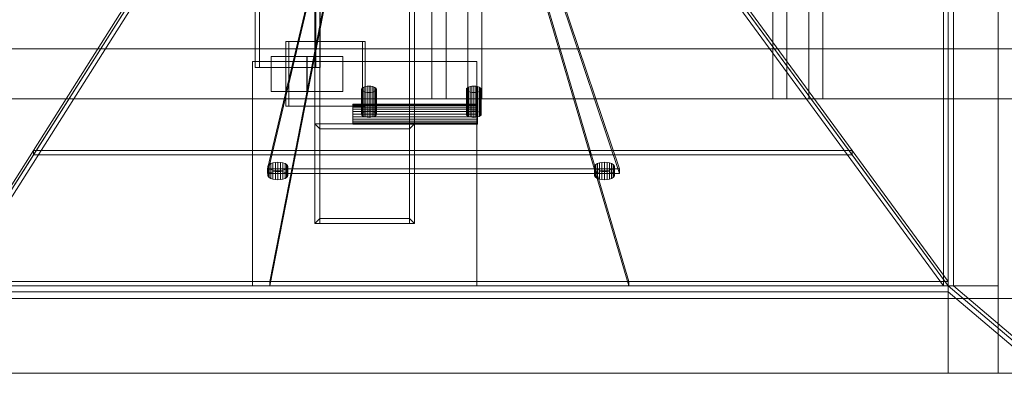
# Model space of a CAD drawing. Header units: millimetres. Extents: x -4395 to 65662, y -65530 to 6847.
# Tile 493 of 656: x 1730 to 2519, y -18672 to -18387. Entities that reach past the tile are written whole.
import ezdxf

# ---------------------------------------------------------------- set-up
doc = ezdxf.new("R2010")
doc.units = ezdxf.units.MM
for name, color, linetype, lineweight in [('superior_C01', 7, 'Continuous', 0), ('superior_tolva', 7, 'Continuous', 0), ('superior_tolva-C01', 7, 'Continuous', 0)]:
    doc.layers.add(name, color=color, linetype=linetype, lineweight=lineweight)

msp = doc.modelspace()

# ---------------------------------------------------------------- linework, layer by layer
at = {"layer": 'superior_C01'}
for p, q in [((1966.267, -17450), (1966.267, -18550)), ((1970.267, -18550), (1970.267, -17450)), ((2042.267, -17450), (2042.267, -18550)), ((2046.267, -18550), (2046.267, -17450)), ((2060.214, -17550), (2060.214, -18450)), ((2071.504, -18450), (2071.504, -17550)), ((2088.995, -18450), (2088.995, -17550)), ((2100.285, -17550), (2100.285, -18450)), ((2333.626, -17550), (2333.626, -18450)), ((2344.916, -18450), (2344.916, -17550)), ((2362.406, -18450), (2362.406, -17550)), ((2373.697, -17550), (2373.697, -18450)), ((1918.497, -17575), (1918.497, -18425)), ((1921.884, -18425), (1921.884, -17575)), ((1967.232, -18425), (1967.232, -17575)), ((1970.619, -17575), (1970.619, -18425)), ((2004.488, -18404), (1943.09, -18404)), ((1943.09, -18404), (1943.09, -18456)), ((1945.348, -18404), (1943.09, -18404)), ((1945.348, -18456), (1945.348, -18404)), ((1945.348, -18404), (2006.746, -18404)), ((2004.488, -18456), (2004.488, -18404)), ((2004.488, -18404), (2006.746, -18404)), ((2006.746, -18404), (2006.746, -18456)), ((2589.177, -18410), (1437.97, -18410)), ((1449.26, -18410), (2600.468, -18410)), ((2672.163, -18410), (1485.391, -18410)), ((1494.418, -18410), (2681.189, -18410)), ((1916.267, -18600), (1916.267, -18420)), ((1916.267, -18420), (2096.267, -18420)), ((1960.077, -18416), (1931.297, -18416)), ((1931.297, -18416), (1931.297, -18444)), ((1959.963, -18416), (1931.297, -18416)), ((1959.963, -18444), (1959.963, -18416)), ((1959.963, -18416), (1988.743, -18416)), ((1960.077, -18444), (1960.077, -18416)), ((1960.077, -18416), (1988.743, -18416)), ((1988.743, -18416), (1988.743, -18444)), ((2096.267, -18420), (2096.267, -18600)), ((1918.497, -18425), (1967.232, -18425)), ((1918.497, -18425), (1921.884, -18425)), ((1970.619, -18425), (1921.884, -18425)), ((1970.619, -18425), (1967.232, -18425)), ((1931.297, -18444), (1960.077, -18444)), ((1931.297, -18444), (1959.963, -18444)), ((1988.743, -18444), (1959.963, -18444)), ((1988.743, -18444), (1960.077, -18444)), ((1437.97, -18450), (2589.177, -18450)), ((1449.26, -18450), (2600.468, -18450)), ((1485.391, -18450), (2672.163, -18450)), ((1494.418, -18450), (2681.189, -18450)), ((2060.214, -18450), (2088.995, -18450)), ((2060.214, -18450), (2071.504, -18450)), ((2100.285, -18450), (2071.504, -18450)), ((2100.285, -18450), (2088.995, -18450)), ((2333.626, -18450), (2362.406, -18450)), ((2333.626, -18450), (2344.916, -18450)), ((2373.697, -18450), (2344.916, -18450)), ((2373.697, -18450), (2362.406, -18450)), ((1943.09, -18456), (2004.488, -18456)), ((1943.09, -18456), (1945.348, -18456)), ((2006.746, -18456), (1945.348, -18456)), ((2006.746, -18456), (2004.488, -18456)), ((2046.267, -18470), (1966.267, -18470)), ((1970.267, -18474), (1966.267, -18470)), ((1966.267, -18470), (1966.267, -18550)), ((2042.267, -18474), (1970.267, -18474)), ((1970.267, -18474), (1970.267, -18546)), ((2042.267, -18474), (2046.267, -18470)), ((2042.267, -18546), (2042.267, -18474)), ((2046.267, -18550), (2046.267, -18470)), ((1966.267, -18550), (1970.267, -18546)), ((1970.267, -18546), (2042.267, -18546)), ((2042.267, -18546), (2046.267, -18550)), ((1966.267, -18550), (2046.267, -18550)), ((1966.267, -18550), (1970.267, -18550)), ((2042.267, -18550), (1970.267, -18550)), ((2042.267, -18550), (2046.267, -18550)), ((2096.267, -18600), (1916.267, -18600))]:
    msp.add_line(p, q, dxfattribs=at)
at = {"layer": 'superior_tolva'}
for p, q in [((2474.2, -18670), (2474.2, -17330)), ((2514.2, -17330), (2514.2, -18670)), ((2474.2, -17400), (2474.2, -18600)), ((2478.335, -18600), (2478.335, -17400)), ((1634.2, -18600), (2514.2, -18600)), ((2474.2, -18600), (1674.2, -18600)), ((2474.2, -18600), (3799.2, -19725)), ((2478.335, -18600), (2474.2, -18600)), ((2474.2, -18600), (2474.2, -18604.636)), ((3803.335, -19725), (2478.335, -18600)), ((2514.2, -18600), (2514.2, -18670)), ((1634.2, -18610), (3614.2, -18610)), ((1674.2, -18604.636), (2474.2, -18604.636)), ((2474.2, -18604.636), (3799.2, -19729.636)), ((1634.2, -18670), (3614.2, -18670)), ((2514.2, -18670), (1634.2, -18670)), ((2514.2, -18670), (2474.2, -18670))]:
    msp.add_line(p, q, dxfattribs=at)
at = {"layer": 'superior_tolva-C01'}
for p, q in [((2470.459, -18600), (2470.459, -17400)), ((2474.2, -17400), (2474.2, -18600)), ((1911.451, -18225), (1674.2, -18600)), ((1678.039, -18600), (1915.29, -18225)), ((2195.657, -18225), (2470.459, -18600)), ((2474.2, -18600), (2199.398, -18225)), ((1928.389, -18506.25), (1963.891, -18356.25)), ((2160.101, -18356.25), (2210.623, -18506.25)), ((1821.236, -18363.864), (1740.571, -18491.364)), ((1963.891, -18359.88), (1928.389, -18509.88)), ((1950.691, -18491.364), (1975.645, -18363.864)), ((2149.35, -18363.924), (2187.071, -18491.424)), ((2210.623, -18509.88), (2160.101, -18359.88)), ((2397.191, -18491.424), (2303.758, -18363.924)), ((1740.63, -18495), (1821.296, -18367.5)), ((1975.704, -18367.5), (1950.75, -18495)), ((2187.135, -18495), (2149.414, -18367.5)), ((2303.823, -18367.5), (2397.255, -18495)), ((2003.973, -18441.728), (2003.768, -18442.38)), ((2003.768, -18442.38), (2003.973, -18443.032)), ((2003.768, -18462.345), (2003.768, -18442.38)), ((2004.572, -18441.12), (2003.973, -18441.728)), ((2003.973, -18441.728), (2003.973, -18461.693)), ((2003.973, -18443.032), (2004.572, -18443.64)), ((2003.973, -18443.032), (2003.973, -18462.997)), ((2005.525, -18440.598), (2004.572, -18441.12)), ((2004.572, -18441.12), (2004.572, -18461.085)), ((2004.572, -18443.64), (2005.525, -18444.162)), ((2004.572, -18443.64), (2004.572, -18463.605)), ((2006.768, -18440.197), (2005.525, -18440.598)), ((2005.525, -18440.598), (2005.525, -18460.563)), ((2005.525, -18444.162), (2006.768, -18444.563)), ((2005.525, -18444.162), (2005.525, -18464.127)), ((2008.215, -18439.946), (2006.768, -18440.197)), ((2006.768, -18440.197), (2006.768, -18460.162)), ((2009.768, -18439.86), (2008.215, -18439.946)), ((2008.215, -18439.946), (2008.215, -18459.911)), ((2011.321, -18439.946), (2009.768, -18439.86)), ((2009.768, -18439.86), (2009.768, -18459.825)), ((2012.768, -18440.197), (2011.321, -18439.946)), ((2011.321, -18439.946), (2011.321, -18459.911)), ((2014.011, -18440.598), (2012.768, -18440.197)), ((2012.768, -18440.197), (2012.768, -18460.162)), ((2012.768, -18444.563), (2014.011, -18444.162)), ((2014.964, -18441.12), (2014.011, -18440.598)), ((2014.011, -18440.598), (2014.011, -18460.563)), ((2014.011, -18444.162), (2014.964, -18443.64)), ((2014.011, -18444.162), (2014.011, -18464.127)), ((2015.564, -18441.728), (2014.964, -18441.12)), ((2014.964, -18441.12), (2014.964, -18461.085)), ((2014.964, -18443.64), (2015.564, -18443.032)), ((2014.964, -18443.64), (2014.964, -18463.605)), ((2015.768, -18442.38), (2015.564, -18441.728)), ((2015.564, -18441.728), (2015.564, -18461.693)), ((2015.564, -18443.032), (2015.768, -18442.38)), ((2015.564, -18443.032), (2015.564, -18462.997)), ((2015.768, -18442.38), (2015.768, -18462.345)), ((2088.014, -18441.728), (2087.81, -18442.38)), ((2087.81, -18442.38), (2088.014, -18443.032)), ((2087.81, -18462.345), (2087.81, -18442.38)), ((2088.614, -18441.12), (2088.014, -18441.728)), ((2088.014, -18441.728), (2088.014, -18461.693)), ((2088.014, -18443.032), (2088.614, -18443.64)), ((2088.014, -18443.032), (2088.014, -18462.997)), ((2089.567, -18440.598), (2088.614, -18441.12)), ((2088.614, -18441.12), (2088.614, -18461.085)), ((2088.614, -18443.64), (2089.567, -18444.162)), ((2088.614, -18443.64), (2088.614, -18463.605)), ((2090.81, -18440.197), (2089.567, -18440.598)), ((2089.567, -18440.598), (2089.567, -18460.563)), ((2089.567, -18444.162), (2090.81, -18444.563)), ((2089.567, -18444.162), (2089.567, -18464.127)), ((2092.257, -18439.946), (2090.81, -18440.197)), ((2090.81, -18440.197), (2090.81, -18460.162)), ((2093.81, -18439.86), (2092.257, -18439.946)), ((2092.257, -18439.946), (2092.257, -18459.911)), ((2095.363, -18439.946), (2093.81, -18439.86)), ((2093.81, -18439.86), (2093.81, -18459.825)), ((2096.81, -18440.197), (2095.363, -18439.946)), ((2095.363, -18439.946), (2095.363, -18459.911)), ((2098.053, -18440.598), (2096.81, -18440.197)), ((2096.81, -18440.197), (2096.81, -18460.162)), ((2096.81, -18444.563), (2098.053, -18444.162)), ((2099.006, -18441.12), (2098.053, -18440.598)), ((2098.053, -18440.598), (2098.053, -18460.563)), ((2098.053, -18444.162), (2099.006, -18443.64)), ((2098.053, -18444.162), (2098.053, -18464.127)), ((2099.606, -18441.728), (2099.006, -18441.12)), ((2099.006, -18441.12), (2099.006, -18461.085)), ((2099.006, -18443.64), (2099.606, -18443.032)), ((2099.006, -18443.64), (2099.006, -18463.605)), ((2099.81, -18442.38), (2099.606, -18441.728)), ((2099.606, -18441.728), (2099.606, -18461.693)), ((2099.606, -18443.032), (2099.81, -18442.38)), ((2099.606, -18443.032), (2099.606, -18462.997)), ((2099.81, -18442.38), (2099.81, -18462.345)), ((2006.768, -18444.563), (2008.215, -18444.814)), ((2006.768, -18444.563), (2006.768, -18464.528)), ((2008.215, -18444.814), (2009.768, -18444.9)), ((2008.215, -18444.814), (2008.215, -18464.779)), ((2009.768, -18444.9), (2011.321, -18444.814)), ((2009.768, -18444.9), (2009.768, -18464.865)), ((2011.321, -18444.814), (2012.768, -18444.563)), ((2011.321, -18444.814), (2011.321, -18464.779)), ((2012.768, -18444.563), (2012.768, -18464.528)), ((2090.81, -18444.563), (2092.257, -18444.814)), ((2090.81, -18444.563), (2090.81, -18464.528)), ((2092.257, -18444.814), (2093.81, -18444.9)), ((2092.257, -18444.814), (2092.257, -18464.779)), ((2093.81, -18444.9), (2095.363, -18444.814)), ((2093.81, -18444.9), (2093.81, -18464.865)), ((2095.363, -18444.814), (2096.81, -18444.563)), ((2095.363, -18444.814), (2095.363, -18464.779)), ((2096.81, -18444.563), (2096.81, -18464.528)), ((1996.771, -18454.618), (1996.771, -18454.345)), ((1996.771, -18454.345), (2096.771, -18454.345)), ((1996.771, -18455.417), (1996.771, -18454.618)), ((1996.771, -18454.618), (2096.771, -18454.618)), ((1996.771, -18456.688), (1996.771, -18455.417)), ((1996.771, -18455.417), (2096.771, -18455.417)), ((1996.771, -18458.345), (1996.771, -18456.688)), ((1996.771, -18456.688), (2096.771, -18456.688)), ((1996.771, -18460.274), (1996.771, -18458.345)), ((1996.771, -18458.345), (2096.771, -18458.345)), ((1996.771, -18462.345), (1996.771, -18460.274)), ((1996.771, -18460.274), (2096.771, -18460.274)), ((2005.525, -18460.563), (2006.768, -18460.162)), ((2006.768, -18460.162), (2008.215, -18459.911)), ((2008.215, -18459.911), (2009.768, -18459.825)), ((2009.768, -18459.825), (2011.321, -18459.911)), ((2011.321, -18459.911), (2012.768, -18460.162)), ((2012.768, -18460.162), (2014.011, -18460.563)), ((2089.567, -18460.563), (2090.81, -18460.162)), ((2090.81, -18460.162), (2092.257, -18459.911)), ((2092.257, -18459.911), (2093.81, -18459.825)), ((2093.81, -18459.825), (2095.363, -18459.911)), ((2095.363, -18459.911), (2096.81, -18460.162)), ((2096.771, -18454.618), (2096.771, -18454.345)), ((2096.771, -18455.417), (2096.771, -18454.618)), ((2096.771, -18456.688), (2096.771, -18455.417)), ((2096.771, -18458.345), (2096.771, -18456.688)), ((2096.771, -18460.274), (2096.771, -18458.345)), ((2096.771, -18462.345), (2096.771, -18460.274)), ((2096.81, -18460.162), (2098.053, -18460.563)), ((1996.771, -18464.416), (1996.771, -18462.345)), ((1996.771, -18462.345), (2096.771, -18462.345)), ((1996.771, -18466.345), (1996.771, -18464.416)), ((1996.771, -18464.416), (2096.771, -18464.416)), ((1996.771, -18468.002), (1996.771, -18466.345)), ((1996.771, -18466.345), (2096.771, -18466.345)), ((1996.771, -18469.273), (1996.771, -18468.002)), ((1996.771, -18468.002), (2096.771, -18468.002)), ((2003.768, -18462.345), (2003.973, -18461.693)), ((2003.973, -18462.997), (2003.768, -18462.345)), ((2003.973, -18461.693), (2004.572, -18461.085)), ((2004.572, -18463.605), (2003.973, -18462.997)), ((2004.572, -18461.085), (2005.525, -18460.563)), ((2005.525, -18464.127), (2004.572, -18463.605)), ((2006.768, -18464.528), (2005.525, -18464.127)), ((2008.215, -18464.779), (2006.768, -18464.528)), ((2009.768, -18464.865), (2008.215, -18464.779)), ((2011.321, -18464.779), (2009.768, -18464.865)), ((2012.768, -18464.528), (2011.321, -18464.779)), ((2014.011, -18464.127), (2012.768, -18464.528)), ((2014.011, -18460.563), (2014.964, -18461.085)), ((2014.964, -18463.605), (2014.011, -18464.127)), ((2014.964, -18461.085), (2015.564, -18461.693)), ((2015.564, -18462.997), (2014.964, -18463.605)), ((2015.564, -18461.693), (2015.768, -18462.345)), ((2015.768, -18462.345), (2015.564, -18462.997)), ((2087.81, -18462.345), (2088.014, -18461.693)), ((2088.014, -18462.997), (2087.81, -18462.345)), ((2088.014, -18461.693), (2088.614, -18461.085)), ((2088.614, -18463.605), (2088.014, -18462.997)), ((2088.614, -18461.085), (2089.567, -18460.563)), ((2089.567, -18464.127), (2088.614, -18463.605)), ((2090.81, -18464.528), (2089.567, -18464.127)), ((2092.257, -18464.779), (2090.81, -18464.528)), ((2093.81, -18464.865), (2092.257, -18464.779)), ((2095.363, -18464.779), (2093.81, -18464.865)), ((2096.81, -18464.528), (2095.363, -18464.779)), ((2096.771, -18464.416), (2096.771, -18462.345)), ((2096.771, -18466.345), (2096.771, -18464.416)), ((2096.771, -18468.002), (2096.771, -18466.345)), ((2096.771, -18469.273), (2096.771, -18468.002)), ((2098.053, -18464.127), (2096.81, -18464.528)), ((2098.053, -18460.563), (2099.006, -18461.085)), ((2099.006, -18463.605), (2098.053, -18464.127)), ((2099.006, -18461.085), (2099.606, -18461.693)), ((2099.606, -18462.997), (2099.006, -18463.605)), ((2099.606, -18461.693), (2099.81, -18462.345)), ((2099.81, -18462.345), (2099.606, -18462.997)), ((1996.771, -18470.072), (1996.771, -18469.273)), ((1996.771, -18469.273), (2096.771, -18469.273)), ((1996.771, -18470.072), (1996.771, -18470.345)), ((1996.771, -18470.072), (2096.771, -18470.072)), ((2096.771, -18470.345), (1996.771, -18470.345)), ((2096.771, -18470.072), (2096.771, -18469.273)), ((2096.771, -18470.345), (2096.771, -18470.072)), ((1740.63, -18491.37), (1674.2, -18596.37)), ((1740.571, -18491.364), (1950.691, -18491.364)), ((1740.571, -18491.364), (1740.63, -18495)), ((1950.75, -18491.37), (1740.63, -18491.37)), ((1740.63, -18495), (1740.63, -18491.37)), ((1930.2, -18596.37), (1950.75, -18491.37)), ((1950.75, -18491.392), (1930.2, -18596.392)), ((1950.75, -18495), (1950.691, -18491.364)), ((1950.75, -18495), (1950.75, -18491.37)), ((2187.135, -18491.392), (1950.75, -18491.392)), ((1950.75, -18495), (1950.75, -18491.392)), ((2187.071, -18491.424), (2397.191, -18491.424)), ((2187.071, -18491.424), (2187.135, -18495)), ((2218.2, -18596.392), (2187.135, -18491.392)), ((2187.135, -18495), (2187.135, -18491.392)), ((2397.255, -18491.42), (2187.135, -18491.42)), ((2187.135, -18491.42), (2218.2, -18596.42)), ((2187.135, -18495), (2187.135, -18491.42)), ((2397.255, -18495), (2397.191, -18491.424)), ((2474.2, -18596.42), (2397.255, -18491.42)), ((2397.255, -18495), (2397.255, -18491.42)), ((1674.2, -18600), (1740.63, -18495)), ((1740.63, -18495), (1950.75, -18495)), ((1950.75, -18495), (1930.2, -18600)), ((1950.75, -18495), (2187.135, -18495)), ((2187.135, -18495), (2218.2, -18600)), ((2187.135, -18495), (2397.255, -18495)), ((2397.255, -18495), (2474.2, -18600)), ((2210.623, -18506.25), (1928.389, -18506.25)), ((1928.389, -18509.88), (1928.389, -18506.25)), ((1929, -18503.385), (1928.728, -18504.255)), ((1928.728, -18504.255), (1929, -18505.125)), ((1928.728, -18511.515), (1928.728, -18504.255)), ((1929.8, -18502.575), (1929, -18503.385)), ((1929, -18503.385), (1929, -18510.645)), ((1929, -18505.125), (1929.8, -18505.935)), ((1929, -18505.125), (1929, -18512.385)), ((1931.071, -18501.879), (1929.8, -18502.575)), ((1929.8, -18502.575), (1929.8, -18509.835)), ((1929.8, -18505.935), (1931.071, -18506.631)), ((1929.8, -18505.935), (1929.8, -18513.195)), ((1932.728, -18501.345), (1931.071, -18501.879)), ((1931.071, -18501.879), (1931.071, -18509.139)), ((1931.071, -18506.631), (1932.728, -18507.165)), ((1931.071, -18506.631), (1931.071, -18513.891)), ((1934.657, -18501.009), (1932.728, -18501.345)), ((1932.728, -18501.345), (1932.728, -18508.605)), ((1932.728, -18507.165), (1934.657, -18507.501)), ((1932.728, -18507.165), (1932.728, -18514.425)), ((1936.728, -18500.895), (1934.657, -18501.009)), ((1934.657, -18501.009), (1934.657, -18508.269)), ((1934.657, -18507.501), (1936.728, -18507.615)), ((1934.657, -18507.501), (1934.657, -18514.761)), ((1938.798, -18501.009), (1936.728, -18500.895)), ((1936.728, -18500.895), (1936.728, -18508.155)), ((1936.728, -18507.615), (1938.798, -18507.501)), ((1936.728, -18507.615), (1936.728, -18514.875)), ((1940.728, -18501.345), (1938.798, -18501.009)), ((1938.798, -18501.009), (1938.798, -18508.269)), ((1938.798, -18507.501), (1940.728, -18507.165)), ((1938.798, -18507.501), (1938.798, -18514.761)), ((1942.385, -18501.879), (1940.728, -18501.345)), ((1940.728, -18501.345), (1940.728, -18508.605)), ((1940.728, -18507.165), (1942.385, -18506.631)), ((1940.728, -18507.165), (1940.728, -18514.425)), ((1943.656, -18502.575), (1942.385, -18501.879)), ((1942.385, -18501.879), (1942.385, -18509.139)), ((1942.385, -18506.631), (1943.656, -18505.935)), ((1942.385, -18506.631), (1942.385, -18513.891)), ((1944.455, -18503.385), (1943.656, -18502.575)), ((1943.656, -18502.575), (1943.656, -18509.835)), ((1943.656, -18505.935), (1944.455, -18505.125)), ((1943.656, -18505.935), (1943.656, -18513.195)), ((1944.728, -18504.255), (1944.455, -18503.385)), ((1944.455, -18503.385), (1944.455, -18510.645)), ((1944.455, -18505.125), (1944.728, -18504.255)), ((1944.455, -18505.125), (1944.455, -18512.385)), ((1944.728, -18504.255), (1944.728, -18511.515)), ((2190.922, -18503.385), (2190.649, -18504.255)), ((2190.649, -18504.255), (2190.922, -18505.125)), ((2190.649, -18511.515), (2190.649, -18504.255)), ((2191.721, -18502.575), (2190.922, -18503.385)), ((2190.922, -18503.385), (2190.922, -18510.645)), ((2190.922, -18505.125), (2191.721, -18505.935)), ((2190.922, -18505.125), (2190.922, -18512.385)), ((2192.992, -18501.879), (2191.721, -18502.575)), ((2191.721, -18502.575), (2191.721, -18509.835)), ((2191.721, -18505.935), (2192.992, -18506.631)), ((2191.721, -18505.935), (2191.721, -18513.195)), ((2194.649, -18501.345), (2192.992, -18501.879)), ((2192.992, -18501.879), (2192.992, -18509.139)), ((2192.992, -18506.631), (2194.649, -18507.165)), ((2192.992, -18506.631), (2192.992, -18513.891)), ((2196.578, -18501.009), (2194.649, -18501.345)), ((2194.649, -18501.345), (2194.649, -18508.605)), ((2194.649, -18507.165), (2196.578, -18507.501)), ((2194.649, -18507.165), (2194.649, -18514.425)), ((2198.649, -18500.895), (2196.578, -18501.009)), ((2196.578, -18501.009), (2196.578, -18508.269)), ((2196.578, -18507.501), (2198.649, -18507.615)), ((2196.578, -18507.501), (2196.578, -18514.761)), ((2200.719, -18501.009), (2198.649, -18500.895)), ((2198.649, -18500.895), (2198.649, -18508.155)), ((2198.649, -18507.615), (2200.719, -18507.501)), ((2198.649, -18507.615), (2198.649, -18514.875)), ((2202.649, -18501.345), (2200.719, -18501.009)), ((2200.719, -18501.009), (2200.719, -18508.269)), ((2200.719, -18507.501), (2202.649, -18507.165)), ((2200.719, -18507.501), (2200.719, -18514.761)), ((2204.306, -18501.879), (2202.649, -18501.345)), ((2202.649, -18501.345), (2202.649, -18508.605)), ((2202.649, -18507.165), (2204.306, -18506.631)), ((2202.649, -18507.165), (2202.649, -18514.425)), ((2205.577, -18502.575), (2204.306, -18501.879)), ((2204.306, -18501.879), (2204.306, -18509.139)), ((2204.306, -18506.631), (2205.577, -18505.935)), ((2204.306, -18506.631), (2204.306, -18513.891)), ((2206.376, -18503.385), (2205.577, -18502.575)), ((2205.577, -18502.575), (2205.577, -18509.835)), ((2205.577, -18505.935), (2206.376, -18505.125)), ((2205.577, -18505.935), (2205.577, -18513.195)), ((2206.649, -18504.255), (2206.376, -18503.385)), ((2206.376, -18503.385), (2206.376, -18510.645)), ((2206.376, -18505.125), (2206.649, -18504.255)), ((2206.376, -18505.125), (2206.376, -18512.385)), ((2206.649, -18504.255), (2206.649, -18511.515)), ((2210.623, -18506.25), (2210.623, -18509.88)), ((1928.389, -18509.88), (2210.623, -18509.88)), ((1928.728, -18511.515), (1929, -18510.645)), ((1929, -18512.385), (1928.728, -18511.515)), ((1929, -18510.645), (1929.8, -18509.835)), ((1929.8, -18513.195), (1929, -18512.385)), ((1929.8, -18509.835), (1931.071, -18509.139)), ((1931.071, -18513.891), (1929.8, -18513.195)), ((1931.071, -18509.139), (1932.728, -18508.605)), ((1932.728, -18514.425), (1931.071, -18513.891)), ((1932.728, -18508.605), (1934.657, -18508.269)), ((1934.657, -18514.761), (1932.728, -18514.425)), ((1934.657, -18508.269), (1936.728, -18508.155)), ((1936.728, -18514.875), (1934.657, -18514.761)), ((1936.728, -18508.155), (1938.798, -18508.269)), ((1938.798, -18514.761), (1936.728, -18514.875)), ((1938.798, -18508.269), (1940.728, -18508.605)), ((1940.728, -18514.425), (1938.798, -18514.761)), ((1940.728, -18508.605), (1942.385, -18509.139)), ((1942.385, -18513.891), (1940.728, -18514.425)), ((1942.385, -18509.139), (1943.656, -18509.835)), ((1943.656, -18513.195), (1942.385, -18513.891)), ((1943.656, -18509.835), (1944.455, -18510.645)), ((1944.455, -18512.385), (1943.656, -18513.195)), ((1944.455, -18510.645), (1944.728, -18511.515)), ((1944.728, -18511.515), (1944.455, -18512.385)), ((2190.649, -18511.515), (2190.922, -18510.645)), ((2190.922, -18512.385), (2190.649, -18511.515)), ((2190.922, -18510.645), (2191.721, -18509.835)), ((2191.721, -18513.195), (2190.922, -18512.385)), ((2191.721, -18509.835), (2192.992, -18509.139)), ((2192.992, -18513.891), (2191.721, -18513.195)), ((2192.992, -18509.139), (2194.649, -18508.605)), ((2194.649, -18514.425), (2192.992, -18513.891)), ((2194.649, -18508.605), (2196.578, -18508.269)), ((2196.578, -18514.761), (2194.649, -18514.425)), ((2196.578, -18508.269), (2198.649, -18508.155)), ((2198.649, -18514.875), (2196.578, -18514.761)), ((2198.649, -18508.155), (2200.719, -18508.269)), ((2200.719, -18514.761), (2198.649, -18514.875)), ((2200.719, -18508.269), (2202.649, -18508.605)), ((2202.649, -18514.425), (2200.719, -18514.761)), ((2202.649, -18508.605), (2204.306, -18509.139)), ((2204.306, -18513.891), (2202.649, -18514.425)), ((2204.306, -18509.139), (2205.577, -18509.835)), ((2205.577, -18513.195), (2204.306, -18513.891)), ((2205.577, -18509.835), (2206.376, -18510.645)), ((2206.376, -18512.385), (2205.577, -18513.195)), ((2206.376, -18510.645), (2206.649, -18511.515)), ((2206.649, -18511.515), (2206.376, -18512.385)), ((1674.2, -18596.37), (1930.2, -18596.37)), ((1930.2, -18600), (1674.2, -18600)), ((1930.2, -18600), (1930.2, -18596.37)), ((1930.2, -18596.392), (2218.2, -18596.392)), ((1930.2, -18596.392), (1930.2, -18600)), ((2218.2, -18600), (1930.2, -18600)), ((2218.2, -18600), (2218.2, -18596.392)), ((2218.2, -18596.42), (2474.2, -18596.42)), ((2218.2, -18596.42), (2218.2, -18600)), ((2474.2, -18600), (2218.2, -18600)), ((2470.459, -18600), (2474.2, -18600)), ((2474.2, -18600), (2474.2, -18596.42))]:
    msp.add_line(p, q, dxfattribs=at)

doc.saveas('drawing.dxf')
